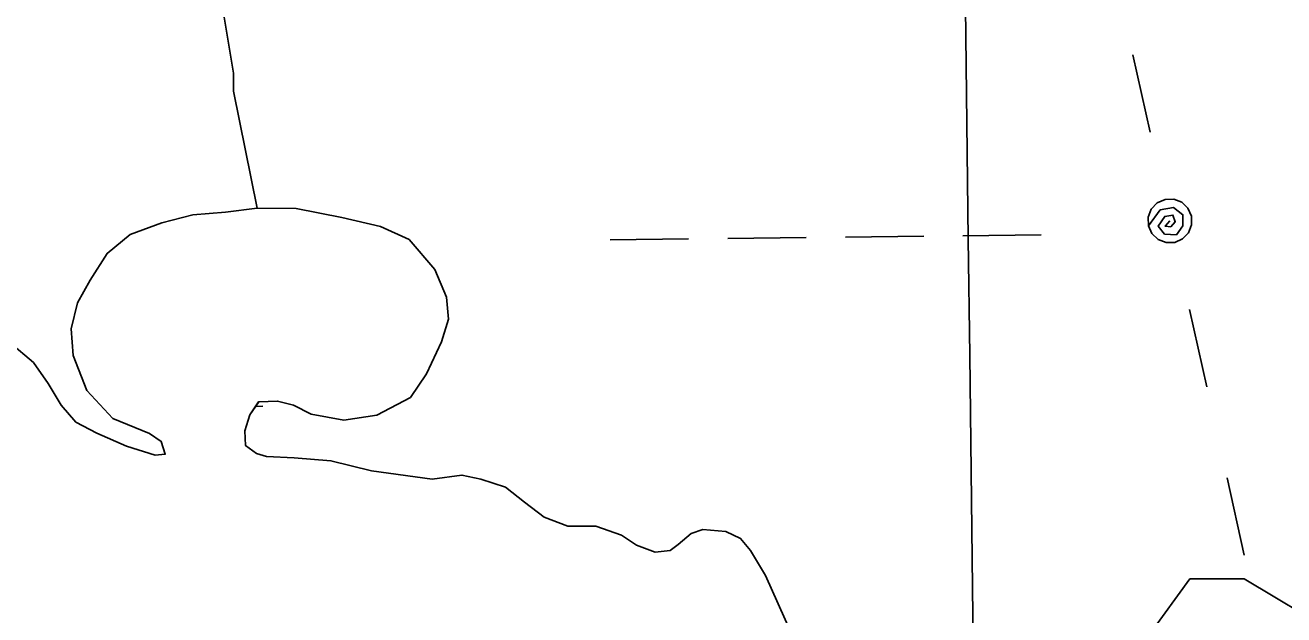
# Model space of a CAD drawing. Extents: x 3694830 to 3732949, y 415201 to 440970.
# Drawn here: x 3725025 to 3725539, y 429915 to 430155 of the extents above; entities that cross this region are included whole.
import ezdxf

# ---------------------------------------------------------------- set-up
doc = ezdxf.new("R2010")
doc.units = 0
for name, color, linetype in [('V-GRID-MAJR', 7, 'Continuous'), ('V-TOPO-SHOR', 7, 'Continuous'), ('V-UTIL-LINE', 7, 'Continuous'), ('V-WETL-SWMP', 7, 'Continuous')]:
    doc.layers.add(name, color=color, linetype=linetype)

msp = doc.modelspace()

# ---------------------------------------------------------------- linework, layer by layer
at = {"layer": 'V-GRID-MAJR'}
msp.add_spline([(3725521.948, 420931.967), (3725447.9250000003, 426990.407), (3725373.878, 433050.776), (3725299.8310000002, 439111.152), (3725299.808, 439113.075)], degree=3, dxfattribs=at)
at = {"layer": 'V-TOPO-SHOR'}
for points in [[(3725102.9848418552, 430179.88816563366), (3725110.3537355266, 430135.6748036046), (3725110.3537355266, 430128.3059099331), (3725120.114, 430080.527)], [(3725484.713, 429907.043), (3725500.9051001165, 429929.3457808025), (3725523.011781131, 429929.3457808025), (3725559.8562494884, 429907.23909978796), (3725618.8073988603, 429892.5013124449), (3725670.389654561, 429892.5013124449), (3725707.234122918, 429899.87020611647), (3725751.4474849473, 429899.87020611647), (3725795.6608469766, 429907.23909978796), (3725876.718677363, 429944.0835681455), (3725965.145401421, 429951.452461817), (3726016.7276571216, 429944.0835681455), (3726068.309912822, 429929.3457808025), (3726119.892168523, 429936.71467447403), (3726208.318892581, 429973.5591428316), (3726274.638935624, 430032.51029220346), (3726304.1145103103, 430047.24807954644), (3726370.434553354, 430091.46144157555), (3726488.336852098, 430106.1992289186), (3726533.312, 430113.379)], [(3725337.995, 429907.537), (3725327.534, 429930.675), (3725321.49, 429940.827), (3725317.451, 429945.705), (3725311.383, 429948.56200000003), (3725302.063, 429949.404), (3725297.194, 429947.8), (3725291.911, 429943.358), (3725288.6580000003, 429940.938), (3725282.578, 429940.147), (3725274.886, 429943.01), (3725268.819, 429947.086), (3725258.295, 429950.768), (3725246.9450000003, 429950.80700000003), (3725237.2290000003, 429954.487), (3725229.146, 429960.594), (3725221.466, 429966.699), (3725211.342, 429969.976), (3725203.648, 429971.623), (3725191.483, 429970.044), (3725166.77, 429973.368), (3725150.166, 429977.476), (3725135.173, 429978.744), (3725123.827, 429979.186), (3725119.778, 429980.417), (3725115.33, 429983.673), (3725114.947, 429989.756), (3725116.995, 429996.234), (3725120.661, 430001.491), (3725128.361, 430001.87), (3725134.841, 430000.22500000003), (3725142.126, 429996.553), (3725155.491, 429994.077), (3725168.873, 429996.06), (3725182.6780000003, 430003.30700000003), (3725189.1950000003, 430013.01300000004), (3725195.319, 430025.962), (3725198.188, 430035.275), (3725197.4080000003, 430044.194), (3725192.583, 430055.558), (3725182.085, 430067.754), (3725170.35, 430073.06200000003), (3725154.5530000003, 430076.76300000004), (3725135.923, 430080.474), (3725120.114, 430080.527), (3725107.14, 430078.94800000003), (3725093.7600000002, 430077.779), (3725081.186, 430074.57800000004), (3725068.199, 430069.759), (3725058.852, 430062.08900000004), (3725051.926, 430051.169), (3725046.6240000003, 430041.865), (3725044.1580000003, 430031.33400000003), (3725044.93, 430020.39), (3725050.558, 430006.185), (3725061.058, 429994.8), (3725076.0330000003, 429988.67), (3725080.8850000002, 429985.412), (3725082.488, 429980.136), (3725078.435, 429979.745), (3725066.6920000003, 429983.434), (3725054.551, 429988.742), (3725046.054, 429993.229), (3725039.998, 430000.139), (3725034.7600000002, 430009.075), (3725028.71, 430017.607), (3725019.008, 430025.745)]]:
    msp.add_lwpolyline(points, dxfattribs=at)
at = {"layer": 'V-UTIL-LINE'}
for points in [[(3725484.653, 430111.526), (3725477.626, 430143.064)], [(3725492.713, 430075.351), (3725490.759, 430073.238), (3725493.065, 430072.924), (3725494.878, 430074.987), (3725493.929, 430077.757), (3725490.5810000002, 430077.17600000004), (3725487.97, 430073.282), (3725490.549, 430069.882), (3725495.406, 430069.639), (3725498.052, 430073.375), (3725498.0500000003, 430077.846), (3725494.2430000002, 430080.808), (3725488.808, 430079.928), (3725483.9280000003, 430073.393), (3725485.346, 430070.181), (3725487.8850000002, 430067.755), (3725491.159, 430066.48600000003), (3725494.67, 430066.566), (3725497.883, 430067.984), (3725500.308, 430070.523), (3725501.578, 430073.797), (3725501.497, 430077.308), (3725500.08, 430080.52), (3725497.54, 430082.946), (3725494.2660000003, 430084.216), (3725490.756, 430084.135), (3725487.543, 430082.718), (3725485.117, 430080.178), (3725483.848, 430076.904), (3725483.9280000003, 430073.393)], [(3725507.799, 430007.637), (3725500.773, 430039.175)], [(3725523.092, 429938.996), (3725516.066, 429970.534)]]:
    msp.add_lwpolyline(points, dxfattribs=at)
at = {"layer": 'V-WETL-SWMP'}
for p, q in [((3725093.760129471, 430077.7778614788), (3725081.185131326, 430074.57786177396)), ((3725107.139127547, 430078.9488611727), (3725093.760129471, 430077.7778614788)), ((3725120.1141256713, 430080.5268608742), (3725107.139127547, 430078.9488611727)), ((3725135.921123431, 430080.4738605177), (3725120.1141256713, 430080.5268608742)), ((3725154.553120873, 430076.76286011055), (3725135.921123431, 430080.4738605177)), ((3725081.185131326, 430074.57786177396), (3725068.199133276, 430069.75786208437)), ((3725170.348118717, 430073.0618597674), (3725154.553120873, 430076.76286011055)), ((3725182.0841171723, 430067.7538595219), (3725170.348118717, 430073.0618597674)), ((3725068.199133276, 430069.75786208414), (3725058.8511347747, 430062.08886232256)), ((3725192.581115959, 430055.55885932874), (3725182.0841171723, 430067.7538595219)), ((3725264.20685071, 430067.5981374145), (3725296.204572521, 430067.9797827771)), ((3725312.2034334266, 430068.170605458), (3725344.2011552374, 430068.5522508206)), ((3725360.200016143, 430068.74307350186), (3725392.197737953, 430069.1247188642)), ((3725408.196598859, 430069.3155415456), (3725440.19432067, 430069.69718690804)), ((3725058.8511347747, 430062.0888623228), (3725051.9241360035, 430051.1688625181)), ((3725197.406115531, 430044.1938592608), (3725192.581115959, 430055.55885932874)), ((3725051.9241360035, 430051.1688625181), (3725046.623136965, 430041.8648626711)), ((3725046.623136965, 430041.8648626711), (3725044.156137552, 430031.33486276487)), ((3725198.1871156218, 430035.2748592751), (3725197.4061155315, 430044.1938592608)), ((3725195.318116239, 430025.9618593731), (3725198.1871156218, 430035.2748592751)), ((3725044.156137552, 430031.33486276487), (3725044.9301376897, 430020.3888627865)), ((3725028.708140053, 430017.6068631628), (3725019.0081412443, 430025.74486335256)), ((3725189.195117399, 430013.0128595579), (3725195.318116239, 430025.9618593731)), ((3725034.7591393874, 430009.07486305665), (3725028.708140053, 430017.6068631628)), ((3725044.9301376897, 430020.3888627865), (3725050.5561372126, 430006.1838627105)), ((3725182.6771185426, 430003.3078597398), (3725189.195117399, 430013.0128595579)), ((3725039.998138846, 430000.13986297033), (3725034.7591393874, 430009.07486305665)), ((3725050.5561372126, 430006.1838627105), (3725061.0561359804, 429994.7998625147)), ((3725116.993128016, 429996.2328612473), (3725120.6591273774, 430001.48986114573)), ((3725120.6591273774, 430001.48986114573), (3725128.361126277, 430001.8688609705)), ((3725128.361126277, 430001.8688609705), (3725134.840125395, 430000.22586083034)), ((3725168.8721206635, 429996.0588600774), (3725182.6771185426, 430003.3078597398)), ((3725046.054138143, 429993.2298628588), (3725039.998138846, 430000.13986297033)), ((3725114.9451284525, 429989.7548613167), (3725116.993128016, 429996.2328612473)), ((3725119.406324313, 429999.69335630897), (3725122.4142105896, 429999.72923217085)), ((3725134.840125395, 430000.22586083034), (3725142.124124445, 429996.55386067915)), ((3725142.124124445, 429996.55386067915), (3725155.490122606, 429994.07686038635)), ((3725155.490122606, 429994.07686038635), (3725168.8721206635, 429996.0588600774)), ((3725054.5511370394, 429988.7428626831), (3725046.054138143, 429993.22986285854)), ((3725061.0561359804, 429994.7998625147), (3725076.032133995, 429988.6698621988)), ((3725066.692135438, 429983.4328624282), (3725054.5511370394, 429988.7428626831)), ((3725076.032133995, 429988.6698621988), (3725080.8841333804, 429985.4118621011)), ((3725080.8841333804, 429985.4118621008), (3725082.488133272, 429980.13686208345)), ((3725115.330128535, 429983.6738613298), (3725114.9451284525, 429989.7548613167)), ((3725078.434133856, 429979.7448621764), (3725066.692135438, 429983.4328624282)), ((3725082.488133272, 429980.13686208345), (3725078.434133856, 429979.7448621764)), ((3725119.7771279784, 429980.4168612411), (3725115.330128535, 429983.6738613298)), ((3725123.826127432, 429979.18686115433), (3725119.7771279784, 429980.4168612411)), ((3725135.173125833, 429978.7438608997), (3725123.826127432, 429979.18686115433)), ((3725150.1661237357, 429977.4768605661), (3725135.173125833, 429978.7438608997)), ((3725166.769121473, 429973.3678602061), (3725150.1661237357, 429977.4768605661)), ((3725191.4821180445, 429970.04285966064), (3725166.769121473, 429973.3678602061)), ((3725203.6471162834, 429971.6228593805), (3725191.4821180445, 429970.04285966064)), ((3725211.3421152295, 429969.97585921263), (3725203.6471162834, 429971.6228593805)), ((3725221.464113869, 429966.69885899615), (3725211.3421152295, 429969.97585921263)), ((3725229.144112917, 429960.5938588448), (3725221.464113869, 429966.69885899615)), ((3725237.2291119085, 429954.48685868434), (3725229.144112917, 429960.5938588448)), ((3725246.944110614, 429950.8058584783), (3725237.2291119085, 429954.48685868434)), ((3725258.2931090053, 429950.76785822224), (3725246.944110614, 429950.80585847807)), ((3725268.819107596, 429947.0848579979), (3725258.2931090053, 429950.76785822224)), ((3725302.06210283, 429949.4048572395), (3725297.1931035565, 429947.79985735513)), ((3725311.3811015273, 429948.5628570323), (3725302.06210283, 429949.4048572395)), ((3725274.884106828, 429943.0108578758), (3725268.819107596, 429947.0848579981)), ((3725297.1931035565, 429947.79985735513), (3725291.909104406, 429943.35885749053)), ((3725317.451100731, 429945.70485690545), (3725311.3811015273, 429948.5628570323)), ((3725321.4881002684, 429940.827856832), (3725317.451100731, 429945.70485690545)), ((3725282.576105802, 429940.1478577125), (3725274.884106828, 429943.0108578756)), ((3725288.658104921, 429940.93785757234), (3725282.576105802, 429940.1478577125)), ((3725291.909104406, 429943.3588574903), (3725288.658104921, 429940.93785757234)), ((3725327.533099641, 429930.6748567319), (3725321.4881002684, 429940.827856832)), ((3725337.9930986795, 429907.5368565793), (3725327.533099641, 429930.6748567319))]:
    msp.add_line(p, q, dxfattribs=at)

doc.saveas('drawing.dxf')
